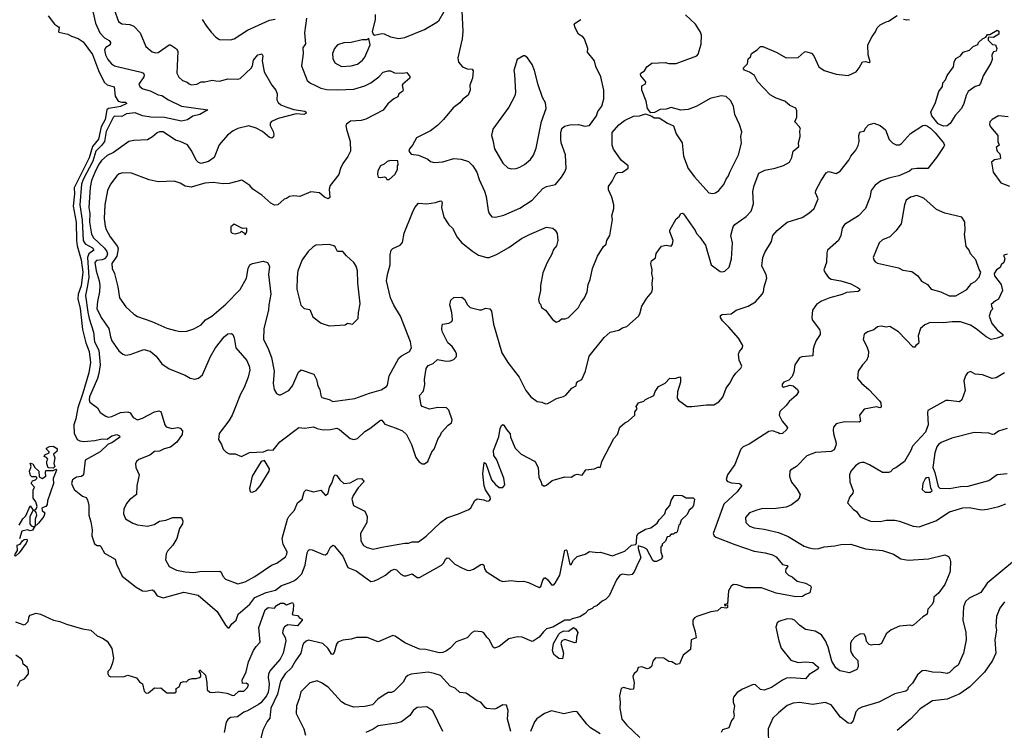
# Model space of a CAD drawing. Extents: x 1678759 to 1859541, y 384609 to 522867.
# Tile 397 of 466: x 1787910 to 1795973, y 458744 to 464562. Entities that reach past the tile are written whole.
import ezdxf

# ---------------------------------------------------------------- set-up
doc = ezdxf.new("R2010")
doc.units = 0

msp = doc.modelspace()

# ---------------------------------------------------------------- linework, layer by layer
at = {"layer": '0CON20XD'}
for points in [[(1788142.2, 464595), (1788194.5, 464524.5), (1788228.8, 464505), (1788234, 464495), (1788226.7, 464465), (1788230.8, 464460.8), (1788305, 464444.6), (1788335, 464426.2), (1788388.7, 464408.7), (1788430.4, 464380.4), (1788505, 464278.1), (1788554.7, 464145), (1788600.9, 464050.9), (1788625, 464028), (1788683.4, 464013.4), (1788692.7, 463935), (1788715, 463896.2), (1788745, 463887.1), (1788776, 463886), (1788788.2, 463875), (1788735, 463851.4), (1788705, 463847), (1788637.9, 463835), (1788623.5, 463825), (1788609.3, 463745), (1788575.9, 463684.1), (1788554.5, 463585), (1788505.7, 463525), (1788477.7, 463432.3), (1788355.2, 463185), (1788357.5, 463135), (1788348.7, 463035), (1788372.5, 462905), (1788374.6, 462755), (1788380.4, 462710.4), (1788413.8, 462595), (1788426.6, 462495), (1788412.3, 462382.3), (1788389.6, 462315), (1788386, 462276), (1788405, 462198), (1788424.5, 462025), (1788451.9, 461915), (1788477.7, 461845), (1788489.8, 461755), (1788475, 461671.4), (1788427.1, 461502.9), (1788386, 461385), (1788370.2, 461295), (1788353.7, 461245), (1788355, 461178), (1788380, 461125), (1788403.4, 461113.4), (1788435, 461109.8), (1788524.7, 461115.3), (1788585, 461131.2), (1788625, 461126.7), (1788665, 461155.4), (1788704.5, 461165.5), (1788726.7, 461155), (1788728.8, 461145), (1788718.8, 461135), (1788665, 461098.8), (1788635, 461087.1), (1788568.5, 461025), (1788444.7, 460955.3), (1788431.2, 460835), (1788415, 460821.2), (1788375, 460815.8), (1788343.3, 460795), (1788334, 460765), (1788356.2, 460715), (1788425, 460660.8), (1788455, 460650), (1788465, 460630), (1788475.6, 460585), (1788476.2, 460505), (1788491.9, 460451.9), (1788502.2, 460385), (1788500, 460335), (1788521.7, 460271.7), (1788545, 460257.5), (1788565, 460256.7), (1788575, 460250), (1788604.3, 460194.3), (1788692.5, 460145), (1788703.8, 460105), (1788750, 460005), (1788864.6, 459914.6), (1788915, 459885.8), (1788942, 459882), (1788995, 459893.8), (1789008.8, 459885), (1789034.7, 459844.7), (1789085, 459829.6), (1789255, 459874.6), (1789370, 459850), (1789527.6, 459717.6), (1789595, 459603.8), (1789615, 459583.8), (1789625, 459583.3), (1789646.2, 459615), (1789681.8, 459645), (1789699.4, 459695), (1789793.6, 459776.4), (1789835, 459831.3), (1789928.8, 459871.2), (1790005, 459892.5), (1790055, 459929.7), (1790125, 459952.7), (1790158.8, 459971.2), (1790188.3, 459991.7), (1790219.4, 460025), (1790248.5, 460095), (1790262.5, 460197.5), (1790275, 460218.8), (1790285, 460224), (1790305, 460222), (1790395, 460181.9), (1790415, 460181.4), (1790429.2, 460195), (1790455, 460243.3), (1790475, 460258.8), (1790485, 460253.8), (1790555, 460168.6), (1790597.1, 460077.1), (1790665, 460049.6), (1790785, 459963.1), (1790815, 459966.8), (1790845, 459981.8), (1790905, 460015.3), (1790945, 460049.7), (1790975, 460062.7), (1790995, 460058.8), (1791032, 460022), (1791055, 460009.2), (1791075, 460007.2), (1791125, 460024.4), (1791164.2, 459995), (1791185, 459994), (1791363.3, 460096.7), (1791382.5, 460115), (1791396.2, 460145), (1791410, 460155), (1791425, 460152.9), (1791474, 460105), (1791535, 460071.1), (1791575, 460054.2), (1791595, 460052.5), (1791625, 460062.9), (1791685, 460102), (1791700, 460105), (1791710, 460095), (1791716.2, 460065), (1791730, 460045), (1791845, 459969.4), (1791866.8, 459963.2), (1791935, 459971.4), (1791995, 459962.5), (1792035.6, 459964.4), (1792075.3, 459955.3), (1792165, 459913.3), (1792178.3, 459921.7), (1792195, 459972.5), (1792208.3, 459991.7), (1792215, 459992.5), (1792235, 459976.2), (1792265.6, 459935.6), (1792285, 459935.6), (1792295, 459948.1), (1792333.8, 460015), (1792375, 460218.8), (1792385, 460222.5), (1792390, 460215), (1792415, 460102.5), (1792425, 460102.5), (1792443.9, 460136.1), (1792475, 460167.5), (1792540, 460185), (1792575, 460207.5), (1792645, 460200), (1792665, 460203.3), (1792765, 460173.1), (1792805, 460187.5), (1792865, 460210.5), (1792920.7, 460259.3), (1792955.4, 460264.6), (1792962, 460278), (1792963.5, 460335), (1792975, 460355.3), (1793035, 460389.4), (1793077.7, 460402.3), (1793129.3, 460440.7), (1793145, 460467.5), (1793192.5, 460517.5), (1793200, 460545), (1793232.5, 460585), (1793243.8, 460625), (1793270, 460665), (1793285, 460670), (1793335, 460666.7), (1793368.3, 460648.3), (1793425, 460647.5), (1793436.7, 460635), (1793427.5, 460585), (1793416.7, 460565), (1793393.3, 460546.7), (1793375, 460510), (1793326.1, 460463.9), (1793315, 460430), (1793307, 460423), (1793295, 460370), (1793285, 460360), (1793275, 460360), (1793265, 460350), (1793245, 460350), (1793228.3, 460331.7), (1793211.7, 460328.3), (1793198.3, 460291.7), (1793171.7, 460268.3), (1793170, 460255), (1793160, 460245), (1793160, 460205), (1793172.5, 460165), (1793163.3, 460145), (1793125, 460125.8), (1793105, 460127.1), (1793094.6, 460135), (1793046.2, 460226.2), (1793021.9, 460241.9), (1792974.6, 460255.4), (1792973.7, 460233.7), (1792997.5, 460155), (1792974.4, 460114.4), (1792945, 460048.1), (1792925, 460020.6), (1792895, 460013.5), (1792845, 460020.9), (1792824.4, 460015), (1792798.1, 459975), (1792738, 459845), (1792705.8, 459814.2), (1792679.5, 459800.5), (1792635.8, 459764.2), (1792610, 459755), (1792598.3, 459741.7), (1792565, 459726.2), (1792539.1, 459700.9), (1792496.4, 459673.6), (1792435, 459657.1), (1792415, 459644.6), (1792375, 459645.4), (1792275, 459587.8), (1792225, 459573.8), (1792198.8, 459551.2), (1792165, 459506.7), (1792115, 459472.5), (1792105, 459470), (1792025, 459505.8), (1791985, 459510), (1791915, 459493.8), (1791835, 459428.8), (1791797, 459417), (1791785, 459427.5), (1791756.2, 459485), (1791733.8, 459505), (1791711.7, 459541.7), (1791695, 459550), (1791635, 459556.7), (1791615.8, 459544.2), (1791575, 459500), (1791485, 459468.6), (1791434.2, 459415), (1791405, 459393.1), (1791375, 459381.9), (1791345, 459379.4), (1791235, 459406.6), (1791185, 459409.2), (1791065, 459461.1), (1790985, 459514.4), (1790965, 459520.5), (1790845, 459467.1), (1790755, 459504.4), (1790667.2, 459502.8), (1790625, 459489.4), (1790555, 459483.1), (1790515, 459465.6), (1790505, 459450), (1790485, 459380), (1790475, 459366.7), (1790465, 459363.8), (1790432.7, 459415), (1790393.3, 459453.3), (1790275, 459481.8), (1790255, 459474.4), (1790234.4, 459455), (1790224.4, 459435), (1790212.2, 459375), (1790167.3, 459312.7), (1790136.4, 459255), (1790082.7, 459205), (1790045, 459147.1), (1790020.5, 459039.5), (1789965.8, 458924.2), (1789957.8, 458842.2), (1789935.4, 458814.6), (1789900.4, 458745), (1789878.9, 458655)], [(1788510, 464630), (1788529.6, 464535), (1788565, 464454.4), (1788605, 464413.6), (1788641.5, 464391.5), (1788653.3, 464375), (1788651.4, 464355), (1788616.2, 464333.8), (1788604.6, 464315), (1788613.2, 464275), (1788631.2, 464235), (1788661.1, 464201.1), (1788685, 464185.5), (1788709.2, 464179.2), (1788905, 464133.6), (1788922.5, 464125), (1788929.3, 464109.3), (1788927.5, 464095), (1788884.4, 464035), (1788892.9, 464015), (1788917.1, 463997.1), (1788978.6, 463978.6), (1789045, 463947.5), (1789075, 463941.5), (1789127.2, 463907.2), (1789235, 463854.7), (1789450, 463825), (1789385, 463786.7), (1789328.7, 463771.3), (1789285, 463742), (1789235, 463732.5), (1789095, 463760.5), (1788985, 463763.4), (1788915, 463776.1), (1788855, 463800.7), (1788785, 463790.3), (1788745, 463770), (1788687.3, 463772.7), (1788675, 463760), (1788617.1, 463647.1), (1788602.9, 463565), (1788579.1, 463530.9), (1788534.1, 463485), (1788509.1, 463405), (1788428.7, 463255), (1788415.7, 463215), (1788401.5, 463045), (1788422, 462922), (1788430.8, 462755), (1788446.6, 462726.6), (1788505, 462693.8), (1788517.1, 462675), (1788475.6, 462645), (1788466, 462615), (1788475.1, 462455), (1788465.6, 462385), (1788450, 462305), (1788467.7, 462167.7), (1788477.8, 462115), (1788513.1, 462003.1), (1788522.5, 461925), (1788558.3, 461855), (1788567.6, 461735), (1788558.1, 461665), (1788545.7, 461625), (1788480.3, 461475), (1788478.9, 461448.9), (1788485, 461430), (1788546, 461385), (1788568.8, 461345), (1788613.8, 461315), (1788635, 461308.5), (1788665, 461312.1), (1788735, 461346.2), (1788795, 461351.1), (1788815, 461341.9), (1788838, 461305), (1788875, 461284.6), (1788915, 461298.8), (1789015, 461352.2), (1789048.8, 461358.8), (1789063.6, 461353.6), (1789068.8, 461345), (1789099.2, 461245), (1789109.1, 461229.1), (1789155, 461215.6), (1789205, 461221.9), (1789225, 461217.1), (1789241.9, 461195), (1789241.4, 461165), (1789196.4, 461103.6), (1789145, 461063.1), (1789091.7, 461048.3), (1789055, 461028.6), (1789015, 461025.6), (1788975, 460995.8), (1788885, 460960), (1788866, 460945), (1788858.8, 460925), (1788860, 460895), (1788888, 460835), (1788869.2, 460745), (1788866, 460675), (1788808.8, 460631.2), (1788785, 460600), (1788762.5, 460555), (1788760, 460515), (1788776, 460475), (1788835, 460440), (1788875, 460426.9), (1788955, 460415.5), (1789012, 460428), (1789055, 460456.5), (1789105.5, 460464.5), (1789164.4, 460485.6), (1789235, 460487.5), (1789246.4, 460456.4), (1789243.8, 460435), (1789217.5, 460395), (1789197.1, 460315), (1789165, 460260.8), (1789120.5, 460209.5), (1789110.3, 460189.7), (1789105, 460140), (1789135, 460086.2), (1789195, 460054.4), (1789265, 460040), (1789335, 460035.5), (1789385, 460043.3), (1789547.5, 460047.5), (1789559.5, 460039.5), (1789573.5, 460005), (1789595, 459980), (1789695, 459942), (1789755, 459960), (1789835, 460004.4), (1789970.8, 460095), (1790015, 460111.1), (1790087.1, 460165), (1790098.1, 460185), (1790100.6, 460205), (1790066.5, 460265), (1790059.2, 460315), (1790103, 460473), (1790115, 460495.7), (1790160, 460545), (1790183.4, 460606.6), (1790222.6, 460637.4), (1790239.4, 460695), (1790255, 460714), (1790315, 460696.9), (1790375, 460708.8), (1790415, 460667.5), (1790436.2, 460685), (1790446.2, 460735), (1790465, 460766.7), (1790485, 460827.5), (1790494.1, 460835.9), (1790505, 460833.8), (1790531.4, 460795), (1790565, 460764.4), (1790615, 460769.5), (1790675, 460802.9), (1790707.5, 460805), (1790728.8, 460785), (1790726, 460775), (1790681.5, 460728.5), (1790640.9, 460665), (1790630.5, 460635), (1790642.2, 460585), (1790735, 460538.9), (1790754.5, 460495), (1790752.5, 460445), (1790700.8, 460355), (1790702.5, 460295), (1790725, 460258), (1790755, 460240), (1790805, 460227.5), (1790875, 460244.2), (1791065, 460276), (1791095, 460276.2), (1791125, 460286.2), (1791175, 460288), (1791237.4, 460332.6), (1791355, 460445.7), (1791406.4, 460483.6), (1791503.9, 460516.1), (1791587.3, 460552.7), (1791603.3, 460565), (1791636.2, 460625), (1791655, 460640), (1791711.2, 460631.2), (1791735, 460621.2), (1791755, 460623.8), (1791764.2, 460635.8), (1791761.1, 460655), (1791723.8, 460713.8), (1791714.5, 460745), (1791702.2, 460845), (1791714, 460936), (1791727.7, 460927.7), (1791774.3, 460795), (1791805, 460757.5), (1791835, 460732.9), (1791865, 460733.1), (1791881.9, 460755), (1791875, 460807.5), (1791836.2, 460906.2), (1791817.9, 460957.9), (1791793.8, 460995), (1791790, 461035), (1791833.9, 461146.1), (1791844.2, 461215.8), (1791855, 461240), (1791865, 461247.5), (1791875, 461242.5), (1791895.7, 461205.7), (1791925, 461172.5), (1791930, 461145), (1791966, 461055), (1792015.6, 461005.6), (1792125, 460948.8), (1792135, 460936.7), (1792154.4, 460895), (1792160.8, 460815), (1792178, 460785), (1792185.9, 460755.9), (1792205, 460743.8), (1792225, 460751.2), (1792271.2, 460788.8), (1792375, 460818), (1792425, 460817.5), (1792455, 460836), (1792475, 460840), (1792515, 460833.3), (1792545, 460877.5), (1792616.4, 460883.6), (1792645, 460897.5), (1792665, 460897.5), (1792676.2, 460945), (1792775, 461133.3), (1792804.2, 461165.8), (1792823.3, 461225), (1792865, 461262.5), (1792892.5, 461275), (1792947.5, 461325), (1792948.3, 461351.7), (1792966.7, 461375), (1792957.5, 461395), (1792977.5, 461425), (1793020.7, 461439.3), (1793035, 461452.5), (1793102.5, 461485), (1793113.2, 461516.8), (1793140, 461560), (1793195, 461586.2), (1793235, 461626), (1793275, 461623.8), (1793315, 461637.5), (1793320.7, 461630.7), (1793320.8, 461595), (1793297.5, 461515), (1793293.6, 461463.6), (1793305, 461447.5), (1793376.4, 461396.4), (1793413.9, 461393.9), (1793535, 461409.2), (1793595, 461410), (1793635, 461433.8), (1793668.1, 461471.9), (1793695, 461546.2), (1793725, 461586), (1793752.6, 461637.4), (1793775, 461669.2), (1793815, 461708.8), (1793822, 461725), (1793801.2, 461775), (1793796.1, 461823.9), (1793805, 461846.7), (1793830, 461875), (1793831.2, 461895), (1793796.2, 461955), (1793715.8, 462045), (1793665, 462096.2), (1793649.2, 462125), (1793649.3, 462140.7), (1793662.3, 462147.7), (1793735, 462154), (1793777, 462183), (1793874.2, 462215.8), (1793935, 462253.3), (1793990, 462315), (1794001.2, 462335), (1794005.8, 462375), (1794027.1, 462445), (1794022.5, 462475), (1793987.5, 462545), (1793995.6, 462615), (1794010.6, 462655), (1794066.2, 462745), (1794077.5, 462795), (1794113.8, 462835), (1794195, 462904), (1794318.3, 462941.7), (1794372.4, 462977.6), (1794415, 463017.5), (1794449.2, 463095), (1794427.5, 463145), (1794429.2, 463165), (1794472, 463245), (1794515, 463308.8), (1794532.1, 463317.9), (1794595, 463303.8), (1794628.5, 463321.5), (1794698.8, 463411.2), (1794715, 463444), (1794756.2, 463493.8), (1794777.2, 463532.8), (1794784, 463564), (1794780.6, 463615), (1794785.9, 463634.1), (1794795, 463643.3), (1794825, 463650), (1794836.7, 463675), (1794859.5, 463700.5), (1794905, 463716.2), (1794955, 463695.7), (1795000.7, 463660.7), (1795030.8, 463580.9), (1795061.1, 463551.1), (1795087.9, 463537.9), (1795115, 463538.9), (1795131.7, 463548.3), (1795205, 463629.5), (1795305, 463695.7), (1795325, 463697.3), (1795345, 463690.4), (1795368.1, 463675), (1795406.7, 463635), (1795475, 463553.3), (1795483.8, 463535), (1795478.8, 463525), (1795417.5, 463432.5), (1795346.7, 463345), (1795255, 463344.3), (1795215, 463338), (1795195, 463320.8), (1795110, 463285), (1795035, 463267.3), (1794965, 463242.5), (1794915, 463207.5), (1794881.5, 463165), (1794870.4, 463105), (1794835.5, 463015), (1794780, 462955), (1794663.9, 462886.1), (1794645.3, 462855), (1794634, 462796), (1794615.9, 462754.1), (1794524.3, 462675.7), (1794518, 462652), (1794516.4, 462575), (1794495.5, 462515), (1794505, 462488.6), (1794532.4, 462452.4), (1794555, 462437.3), (1794635, 462423.1), (1794715, 462399.4), (1794777, 462367), (1794788.8, 462355), (1794786, 462344), (1794775, 462338), (1794680.6, 462329.4), (1794645, 462311.4), (1794545, 462284.3), (1794475, 462256.5), (1794435, 462231.1), (1794402.5, 462185), (1794395.6, 462125), (1794399.4, 462105), (1794458.6, 462025), (1794465.7, 462005), (1794464.3, 461985), (1794431.4, 461935), (1794415.7, 461895), (1794407.5, 461865), (1794405, 461810), (1794315, 461801.9), (1794295, 461793.1), (1794258.1, 461735), (1794247.8, 461675), (1794235, 461641.2), (1794208.6, 461611.4), (1794167.5, 461595), (1794152.7, 461577.3), (1794152.9, 461562.9), (1794165, 461553.3), (1794215, 461570), (1794243.9, 461563.9), (1794278, 461535), (1794286, 461515), (1794267.5, 461485), (1794210, 461435), (1794186.1, 461403.9), (1794134, 461355), (1794130, 461325), (1794152.5, 461275), (1794197.5, 461222.5), (1794192.5, 461207.5), (1794155, 461174.2), (1794135, 461172.2), (1794121.2, 461178.8), (1794075, 461197.1), (1794045, 461191.5), (1793883.7, 461086.3), (1793835, 461064.3), (1793814.7, 461045.3), (1793765, 460920), (1793705.5, 460834.5), (1793696, 460796), (1793704.5, 460784.5), (1793735, 460768.9), (1793805, 460764.2), (1793818.8, 460755), (1793821.2, 460745), (1793784.4, 460695), (1793675.4, 460594.6), (1793589.2, 460355), (1793596, 460335), (1793611.2, 460325), (1793765, 460264.5), (1793925, 460210.5), (1794015, 460196.5)], [(1788684.5, 464645), (1788718.6, 464548.6), (1788745, 464528.6), (1788812.1, 464522.1), (1788845, 464510), (1788895, 464453.8), (1788943.3, 464343.3), (1788995, 464298.6), (1789025, 464290.5), (1789045, 464293.5), (1789135, 464355.7), (1789145.6, 464355.6), (1789194.4, 464324.4), (1789205.6, 464305), (1789195.8, 464125), (1789211.7, 464091.7), (1789243.6, 464063.6), (1789281.2, 464051.2), (1789296.4, 464036.4), (1789315, 464030), (1789360, 464035), (1789395, 464053.8), (1789425, 464053.8), (1789485, 464067.5), (1789515, 464060.8), (1789545, 464060), (1789615, 464079.2), (1789695, 464076), (1789715, 464081.2), (1789805, 464164.2), (1789815.6, 464185), (1789825, 464231.2), (1789858.8, 464275), (1789893.6, 464283.6), (1789900.8, 464265), (1789896, 464225), (1789912.5, 464135), (1789974.2, 464025), (1790008, 463985), (1790018.6, 463955), (1790014.2, 463905), (1790027.5, 463885), (1790048.8, 463865), (1790088.6, 463848.6), (1790155, 463827.5), (1790244.1, 463814.1), (1790255.8, 463805.8), (1790253.8, 463795), (1790237.5, 463785), (1790175, 463790.8), (1790025.6, 463754.4), (1789970.6, 463729.4), (1789961.2, 463715), (1789960, 463695), (1789986.6, 463646.6), (1789990.6, 463625), (1789987.7, 463602.3), (1789975, 463591.2), (1789955, 463598.1), (1789897.5, 463647.5), (1789847.5, 463675), (1789787.4, 463692.6), (1789695, 463672.5), (1789656.7, 463653.3), (1789612.8, 463617.2), (1789543.1, 463536.9), (1789502, 463435), (1789455, 463402.2), (1789395, 463385.8), (1789375, 463392.5), (1789355, 463411.2), (1789320, 463485), (1789285, 463538.6), (1789225, 463564.4), (1789184.6, 463574.6), (1789085, 463644.3), (1789055.7, 463644.3), (1789036.7, 463635), (1788998.2, 463601.8), (1788955, 463578.6), (1788845, 463574.2), (1788802.5, 463565), (1788677.5, 463475), (1788625, 463451.2), (1788580.5, 463409.5), (1788555, 463373.6), (1788525, 463310), (1788499.1, 463245), (1788488.2, 463188.2), (1788475.3, 463025), (1788483.5, 462975), (1788481.5, 462905), (1788496.9, 462805), (1788513.9, 462775), (1788605, 462692), (1788623.3, 462665), (1788628.9, 462645), (1788623.4, 462625), (1788605, 462605.2), (1788585, 462595.2), (1788539.4, 462590.6), (1788524.3, 462575), (1788535.2, 462505), (1788561.3, 462425), (1788564.7, 462385.3), (1788564.1, 462335), (1788546.7, 462255), (1788542.7, 462195), (1788582.1, 462115), (1788640.4, 462035), (1788652.1, 461965), (1788663.7, 461933.7), (1788721.3, 461851.3), (1788755, 461823.3), (1788775, 461816.7), (1788815, 461821.2), (1788875, 461842.9)], [(1788875, 461842.9), (1788925, 461860.8), (1788977.9, 461847.9), (1789026.6, 461806.6), (1789075, 461743.3), (1789134.3, 461704.3), (1789265, 461652), (1789305, 461626), (1789345, 461619.2), (1789372.7, 461627.3), (1789408, 461655), (1789471.1, 461805), (1789514.5, 461875), (1789584.4, 461965), (1789615, 461990.6), (1789645, 461992.5), (1789654.4, 461984.4), (1789666.1, 461956.1), (1789680.6, 461875), (1789770.5, 461770.5), (1789790, 461725), (1789793.1, 461695), (1789781.2, 461635), (1789749.1, 461550.9), (1789717.3, 461495), (1789665, 461366.2), (1789649.4, 461325), (1789621.1, 461278.9), (1789544.2, 461175), (1789537.5, 461125), (1789562.5, 461085), (1789576.7, 461045), (1789601.2, 461021.2), (1789625, 461008), (1789675, 461006.2), (1789725, 460986.7), (1789791.7, 461018.3), (1789905, 461022.5), (1789945, 461041.2), (1789985, 461036.7), (1790040, 461105), (1790195, 461224.2), (1790245, 461218), (1790315, 461229.2), (1790345, 461214.3), (1790395, 461204.4), (1790455, 461205.6), (1790506.4, 461216.4), (1790528, 461208), (1790615, 461133.8), (1790645, 461125.8), (1790675, 461134.2), (1790735, 461190.6), (1790776, 461215), (1790865, 461283.8), (1790875, 461283.3), (1790900.8, 461250.8), (1790991.7, 461218.3), (1791045, 461196.2), (1791078, 461165), (1791119.4, 461085), (1791155, 460977.5), (1791180.7, 460940.7), (1791205, 460926.7), (1791225, 460926.7), (1791253.3, 460945), (1791286.1, 461023.9), (1791303.9, 461046.1), (1791335.9, 461134.1), (1791353.3, 461155), (1791365, 461182.5), (1791418.3, 461241.7), (1791445, 461260), (1791451.4, 461285), (1791425, 461364), (1791405, 461383.5), (1791335, 461387.3), (1791265, 461373.1), (1791205.7, 461395.7), (1791197.5, 461405), (1791183.8, 461485), (1791212.5, 461517.5), (1791220, 461535), (1791228, 461575), (1791224.2, 461615), (1791238.1, 461705), (1791255, 461732), (1791295, 461748), (1791331.2, 461778.8), (1791405, 461765.8), (1791435, 461768), (1791465, 461778.8), (1791485.8, 461805), (1791487.5, 461825), (1791479.2, 461845), (1791450, 461885), (1791416, 461915), (1791371.2, 462005), (1791366.7, 462025), (1791370, 462065), (1791375, 462070), (1791425, 462076.7), (1791447.7, 462092.3), (1791453.8, 462105), (1791449.2, 462165), (1791433, 462227), (1791440, 462265), (1791465, 462287.5), (1791529.3, 462289.3), (1791555, 462272.5), (1791575, 462230), (1791600, 462205), (1791676.4, 462186.4), (1791695, 462186.7), (1791725, 462200), (1791760, 462195), (1791772.5, 462175), (1791788.8, 462068.8), (1791857.5, 461835), (1791907.5, 461755), (1792000.8, 461635), (1792054.2, 461525), (1792095, 461473.8), (1792146.4, 461436.4), (1792185, 461430), (1792215, 461416.2), (1792235, 461418.8), (1792305, 461461.2), (1792363.9, 461476.1), (1792382.3, 461487.7), (1792431.2, 461545), (1792466.2, 461563.8), (1792470, 461585), (1792480.5, 461599.5), (1792514.3, 461615.7), (1792542.9, 461685), (1792574, 461806), (1792695, 461960), (1792745, 462004), (1792815, 462020), (1792845, 462038), (1792880.5, 462049.5), (1792978, 462135), (1792988.8, 462155), (1793004.3, 462215.7), (1793045, 462282.5), (1793085, 462332.5), (1793091.2, 462355), (1793088.8, 462405), (1793094, 462445), (1793086.7, 462485), (1793088.8, 462515), (1793078, 462565), (1793082.9, 462587.1), (1793115, 462612.5), (1793122, 462648), (1793165, 462706.7), (1793205, 462716.7), (1793245, 462707.5), (1793255.8, 462724.2), (1793260, 462755), (1793234.4, 462824.4), (1793235, 462840), (1793285, 462932.5), (1793309.3, 462950.7), (1793322.5, 462975), (1793335, 462978.8), (1793345, 462973.3), (1793442.5, 462835), (1793451.3, 462811.3), (1793480.3, 462780.3), (1793525.6, 462715), (1793572.5, 462555), (1793645, 462501.2), (1793665, 462496.7), (1793685, 462503.3), (1793720, 462535), (1793738.6, 462605), (1793745.8, 462735), (1793734.4, 462795), (1793751.9, 462865), (1793765, 462885.7), (1793859.4, 462950.6), (1793900.8, 462995), (1793919.2, 463055), (1793914.4, 463155), (1793924.2, 463205), (1793963.4, 463306.6), (1794010.3, 463329.7), (1794095, 463346.2), (1794165, 463368), (1794212.5, 463395), (1794233.3, 463435), (1794243.3, 463485), (1794290, 463525), (1794287.5, 463555), (1794300, 463605), (1794297.5, 463655), (1794302.5, 463665), (1794296.1, 463686.1), (1794257.5, 463725), (1794273.3, 463765), (1794273.3, 463815), (1794265, 463837.5), (1794215, 463860), (1794175, 463896.2), (1794105, 463920.8), (1794055, 463946), (1793951.4, 464055), (1793927.1, 464105), (1793885, 464133.1), (1793845, 464148.8), (1793834, 464165), (1793870, 464200), (1793875, 464242.5), (1793895, 464257.5), (1793903.6, 464286.4), (1793947.5, 464315), (1793976.2, 464343.8), (1793995, 464342), (1794105, 464296), (1794185, 464248.8), (1794285, 464253.8), (1794332.7, 464297.3), (1794345, 464300.8), (1794395, 464289.2), (1794412.5, 464265), (1794455, 464177.5), (1794498, 464145), (1794595, 464115.6), (1794695, 464105.7), (1794760, 464135), (1794785, 464166.7), (1794812.2, 464217.8), (1794835, 464220), (1794865, 464212.5), (1794873.6, 464216.4), (1794858, 464275), (1794853.8, 464355), (1794891.2, 464425), (1794918.3, 464461.7), (1794931.2, 464495), (1794955, 464518.8), (1795004.1, 464545.9), (1795025, 464550), (1795095, 464596.7)], [(1790821.4, 464605), (1790820.3, 464559.7), (1790796.2, 464465), (1790803.6, 464443.6), (1790815, 464436.7), (1790875, 464448.6), (1790895, 464446.9), (1790945, 464421.9), (1791015, 464408.9), (1791065, 464416.7), (1791225, 464481.5), (1791325, 464541.9), (1791345, 464558.6), (1791385, 464629.2)], [(1791530, 464635), (1791538.1, 464465), (1791534.4, 464405), (1791498.9, 464251.1), (1791504.4, 464214.4), (1791535, 464176.7), (1791575, 464159.2), (1791615, 464156), (1791624.2, 464144.2), (1791617.3, 464082.7), (1791596, 464025), (1791598.8, 463985), (1791581.2, 463945), (1791539.3, 463910.7), (1791515, 463882), (1791459.1, 463840.9), (1791381.2, 463745), (1791331.2, 463695), (1791275, 463652), (1791160, 463595), (1791126.1, 463533.9), (1791102.5, 463505), (1791097.5, 463485), (1791115, 463460), (1791175, 463453.3), (1791250.7, 463420.7), (1791275, 463402), (1791305, 463393.8), (1791375, 463398), (1791465, 463425.6), (1791525, 463419.5), (1791585, 463400.5), (1791621.1, 463365), (1791653.1, 463315), (1791673.1, 463255), (1791717.2, 463157.2), (1791730, 463115), (1791745, 463000), (1791754, 462975), (1791775, 462946.7), (1791805.8, 462944.2), (1791875, 462960.8), (1792005, 463018.6), (1792106.2, 463083.8), (1792195, 463180), (1792225, 463195.7), (1792298.5, 463211.5), (1792347.3, 463272.7), (1792374.2, 463315.8), (1792384, 463345), (1792380.5, 463455), (1792344.6, 463555), (1792340, 463585), (1792340, 463635), (1792348.8, 463671.2), (1792370.2, 463689.8), (1792415, 463701.9), (1792485, 463704.4), (1792538.3, 463691.7), (1792575, 463695.8), (1792632.5, 463775), (1792645, 463811.2), (1792676.9, 463855), (1792694.5, 463915.5)], [(1792730.8, 463169.2), (1792732.3, 463197.7), (1792761.2, 463238.8), (1792790.5, 463299.5), (1792805, 463310), (1792845, 463313.8), (1792893.3, 463346.7), (1792893.3, 463365), (1792835, 463411.2), (1792771.4, 463501.4), (1792760.9, 463535), (1792762.1, 463637.9), (1792815, 463701.4), (1792862.6, 463737.4), (1792935, 463772), (1792985, 463776.2), (1793035, 463792.5), (1793085, 463772.5), (1793105, 463757.5), (1793145, 463757.5), (1793214.1, 463714.1), (1793265, 463692.5), (1793285, 463627.5), (1793334.2, 463555), (1793344.4, 463444.4), (1793383.3, 463345), (1793435, 463274.2), (1793554.3, 463144.3), (1793585, 463138.8), (1793607.5, 463145), (1793635, 463163.3), (1793675, 463213.8), (1793695, 463256.7), (1793715, 463283.3), (1793724.3, 463315), (1793795, 463456.7), (1793820.5, 463550.5), (1793815.8, 463605), (1793824.2, 463645), (1793804.3, 463705), (1793764.7, 463784.7), (1793755.4, 463855.4), (1793731.7, 463901.7), (1793695, 463933.8), (1793655, 463940), (1793565, 463917.1), (1793455, 463852.9), (1793385, 463828.1), (1793325, 463822), (1793245, 463843.3), (1793205, 463830), (1793155, 463826.7), (1793107, 463803), (1793078.3, 463798.3), (1793050, 463835), (1793040, 463895), (1793003.3, 463985), (1793005, 464020), (1793033.3, 464036.7), (1793036.1, 464053.9), (1792995, 464103.3), (1792993.8, 464115), (1792996.7, 464125), (1793025.8, 464144.2), (1793046.2, 464175), (1793085, 464205.8), (1793195, 464212.5), (1793224.3, 464204.3), (1793285, 464204.4), (1793453.6, 464266.4), (1793465, 464280), (1793489.3, 464360.7), (1793493.8, 464435), (1793485, 464460), (1793443.8, 464525), (1793361.3, 464601.3)], [(1790258.8, 464575), (1790242, 464455), (1790250, 464365), (1790228.3, 464331.7), (1790230.5, 464285), (1790216.7, 464185), (1790264.3, 464065), (1790292.5, 464042.5), (1790328, 464025), (1790375, 464001.5), (1790425, 463990), (1790515, 463987.3), (1790645, 463993.8), (1790735, 464020.4), (1790785.9, 464044.1), (1790850.8, 464095), (1790885, 464132), (1790926.1, 464143.9), (1790945, 464144), (1790978.3, 464128.3), (1791045, 464123.8), (1791080, 464130), (1791105.9, 464095.9), (1791105, 464082.5), (1791046.2, 464035), (1791041.2, 464025), (1791048.8, 463985), (1791043.3, 463975), (1791014.1, 463955.9), (1791005, 463930), (1790974.5, 463915.5), (1790925.6, 463874.4), (1790885, 463822.5), (1790745, 463746.4), (1790705, 463737.1), (1790618.3, 463731.7), (1790585, 463707.5), (1790581.2, 463695), (1790586, 463665), (1790617.1, 463565), (1790617.8, 463485), (1790597.2, 463442.8), (1790555.8, 463385), (1790535.8, 463345), (1790522.5, 463295), (1790452, 463205), (1790444.3, 463175), (1790448.8, 463105), (1790435.9, 463094.1), (1790405, 463110), (1790365, 463143.8), (1790295, 463153.8), (1790205, 463113.8), (1790155, 463120), (1790120, 463115), (1790095, 463097.5), (1790075, 463092.5), (1790025, 463047.5), (1789995, 463044.2), (1789965, 463060), (1789893.8, 463125), (1789818.8, 463175), (1789793.3, 463205), (1789728.3, 463248.3), (1789625, 463219.6), (1789575, 463217.7), (1789495, 463228.8), (1789425, 463223.6), (1789315, 463191.9), (1789265, 463198.6), (1789225, 463224.4), (1789175, 463239.2), (1789045, 463233.6), (1788970.5, 463250.5), (1788825, 463304.5), (1788755, 463309.4), (1788725, 463301.1), (1788705.7, 463285), (1788654.7, 463215.3), (1788630, 463165), (1788607.4, 463047.4), (1788602.7, 462935), (1788610.7, 462870.7), (1788617.5, 462845), (1788649.3, 462785), (1788709.7, 462705), (1788716.7, 462685), (1788705, 462626.5), (1788665.3, 462565), (1788667.1, 462525), (1788685.3, 462485.3), (1788714.4, 462375.6), (1788726.9, 462285), (1788779.8, 462209.8), (1788845, 462152), (1788875, 462130.8), (1788991.7, 462091.7), (1789115, 462036.9), (1789185, 462016.7), (1789225, 462010), (1789278.3, 462011.7), (1789335, 462030), (1789396.8, 462063.2), (1789432, 462105), (1789484.5, 462135.5), (1789597, 462233), (1789715, 462354.4), (1789766.5, 462445), (1789780, 462525), (1789795.5, 462554.5), (1789815, 462566.5), (1789904.4, 462584.4), (1789938.8, 462575), (1789954.3, 462545), (1789948.2, 462475), (1789965.5, 462315.5), (1789951.2, 462228.8), (1789946.7, 462183.3), (1789908.2, 462035), (1789906.9, 461945), (1789941.9, 461875), (1789971.5, 461795), (1789993, 461683), (1789984.3, 461584.3), (1789993.3, 461535), (1790011.7, 461501.7), (1790035, 461490), (1790045, 461491.2), (1790112.5, 461525), (1790145, 461563.3), (1790192.5, 461675), (1790215, 461694), (1790319.2, 461659.2), (1790341.5, 461615), (1790351.9, 461565), (1790367.5, 461535), (1790376.2, 461485), (1790385, 461467.5), (1790445, 461451.2), (1790475, 461436.2), (1790655, 461459.2), (1790775, 461504.4), (1790869.7, 461530.3), (1790912.5, 461557.5), (1790920.6, 461569.4), (1790935.4, 461645), (1791015, 461791.1), (1791035, 461810.9), (1791102.5, 461845), (1791118.1, 461875), (1791111.1, 461925), (1791029.4, 462135), (1790974.4, 462225), (1790945.7, 462285), (1790914.4, 462425), (1790920.6, 462475), (1790943.1, 462555), (1790942.6, 462637.4), (1790950.8, 462675), (1790965, 462690), (1791025, 462716), (1791043.4, 462736.6), (1791059.5, 462815), (1791127.7, 462982.3), (1791144.5, 463025.5), (1791175, 463060), (1791245, 463055.8), (1791315.9, 463064.1), (1791355, 463080), (1791365, 463077.5), (1791370, 463065), (1791364, 463025), (1791383.8, 462945), (1791425, 462882.5), (1791454.1, 462854.1), (1791490.9, 462780.9), (1791526.8, 462736.8), (1791617.4, 462667.4), (1791666.7, 462635), (1791735, 462614.2), (1791755, 462616), (1791815, 462640.8), (1791915, 462695.8), (1792019.8, 462770.2), (1792085, 462804.4), (1792225, 462864.2), (1792275.6, 462855.6), (1792295, 462840), (1792310.9, 462810.9), (1792316.9, 462755), (1792305, 462710), (1792280.3, 462679.7), (1792267.9, 462642.1), (1792228.8, 462575), (1792195, 462490), (1792175.8, 462385), (1792175.8, 462344.2), (1792159.3, 462270.7), (1792163.3, 462245), (1792173.6, 462233.6), (1792183.3, 462205), (1792215, 462182.5), (1792275, 462103.8), (1792305, 462086.2), (1792325, 462093.8), (1792346.1, 462113.9), (1792376.1, 462113.9), (1792405, 462123.3), (1792486.2, 462205), (1792503.8, 462245), (1792534, 462285), (1792556, 462335), (1792565.8, 462395), (1792582, 462435), (1792601.2, 462525), (1792642.7, 462627.3), (1792691.2, 462705), (1792711.2, 462725), (1792716.7, 462755), (1792742, 462795), (1792763.8, 462925), (1792760, 462955), (1792774, 463015), (1792774, 463045), (1792758.3, 463108.3), (1792730.8, 463169.2)], [(1789404.4, 464565), (1789438.6, 464508.6), (1789478.9, 464458.9), (1789515, 464418), (1789545, 464400.8), (1789635, 464398.1), (1789665, 464404.4), (1789775, 464477.5), (1789955, 464559.1), (1790002.4, 464567.6)], [(1792694.5, 463915.5), (1792691.9, 463985), (1792668, 464095), (1792628.3, 464178.3), (1792615.7, 464225.7), (1792558.8, 464295), (1792563.3, 464325), (1792534.2, 464404.2), (1792520.8, 464420.8), (1792486, 464445), (1792458, 464495), (1792451.2, 464525), (1792457.5, 464535), (1792505, 464563.3)], [(1795146.4, 464566.4), (1795175, 464560), (1795196.2, 464565)], [(1795475, 463690.9), (1795430.1, 463710.1), (1795379.6, 463775), (1795371.5, 463805), (1795408.1, 463885), (1795435.7, 463975), (1795465.5, 464014.5), (1795468.1, 464045), (1795490.2, 464069.8), (1795505, 464106), (1795556.2, 464175), (1795561.4, 464215), (1795575, 464243.3), (1795614.3, 464265.7), (1795635, 464295.8), (1795687.5, 464312.5), (1795717, 464343), (1795755, 464360), (1795762.5, 464375), (1795793.3, 464405), (1795821.7, 464418.3), (1795835, 464440), (1795855, 464440), (1795915, 464477.5), (1795927, 464467), (1795926.7, 464443.3), (1795885, 464416.7), (1795845, 464420), (1795840, 464415), (1795840, 464395), (1795875, 464360), (1795900, 464355), (1795912.5, 464325), (1795906.4, 464303.6), (1795885, 464300), (1795870, 464275), (1795872.5, 464235), (1795861.2, 464205), (1795798.7, 464101.3), (1795778.9, 464041.1), (1795765, 464024.2), (1795735, 464014.3), (1795676.9, 463975), (1795659.8, 463940.2), (1795642.5, 463875), (1795621.8, 463835), (1795570.9, 463779.1), (1795528.8, 463711.2), (1795505, 463693.1), (1795475, 463690.9)], [(1790545, 464180), (1790625, 464184.5), (1790675, 464197.8), (1790717.9, 464232.1), (1790735.7, 464255), (1790778.8, 464355), (1790768.3, 464408.3), (1790753, 464397), (1790715, 464396), (1790624.2, 464374.2), (1790565, 464373.3), (1790513.4, 464356.6), (1790487.1, 464325), (1790472.2, 464285), (1790474.4, 464245), (1790490.3, 464210.3), (1790545, 464180)], [(1791935, 463341.2), (1791975, 463344), (1792005, 463354), (1792043, 463377), (1792093.2, 463416.8), (1792117.4, 463452.6), (1792138.7, 463511.3), (1792182.4, 463727.6), (1792221.9, 463835), (1792215, 463882.5), (1792190, 463925), (1792155, 464030), (1792125.8, 464145.8), (1792105.7, 464195.7), (1792069.1, 464249.1), (1792045, 464267.5), (1792035, 464267.5), (1791983.3, 464235), (1791955.8, 464145), (1791962.5, 464115), (1791968.8, 463965), (1791965, 463940), (1791916.2, 463845), (1791783.8, 463665), (1791774, 463615), (1791783.8, 463575), (1791798, 463505), (1791867, 463387), (1791908.3, 463348.3), (1791935, 463341.2)], [(1796005, 463765.8), (1795925, 463775.6), (1795873.8, 463745), (1795854, 463725), (1795851.2, 463705), (1795858.8, 463685), (1795918.8, 463615), (1795920.8, 463565), (1795930, 463535), (1795906.7, 463515), (1795907.5, 463505), (1795915, 463486.2), (1795936, 463465), (1795942.5, 463427.5), (1795938, 463422), (1795893.3, 463415), (1795868.8, 463395), (1795882, 463315), (1795945, 463227.5), (1796015, 463198)], [(1790915, 463252.5), (1790935, 463253.3), (1790982.5, 463295), (1791002.5, 463335), (1791002.5, 463365), (1791010, 463375), (1791005, 463407.5), (1790945, 463408), (1790918.8, 463401.2), (1790895, 463380), (1790865, 463366.7), (1790841.2, 463325), (1790838.8, 463295), (1790845, 463273.3), (1790865, 463270), (1790896.1, 463276.1), (1790908.8, 463268.8), (1790915, 463252.5)], [(1795521.7, 462301.7), (1795575, 462302.5), (1795665, 462354), (1795705, 462403.3), (1795735, 462418.8), (1795765.7, 462454.3), (1795780, 462495), (1795766.4, 462516.4), (1795738.8, 462595), (1795696.2, 462645), (1795684.1, 462674.1), (1795661.4, 462705), (1795647.8, 462805), (1795652.2, 462835), (1795648.3, 462908.3), (1795625.5, 462945.5), (1795485, 462977.1), (1795417.2, 463007.2), (1795315, 463101.9), (1795255, 463122.9), (1795205, 463108.6), (1795169.2, 463085), (1795154.5, 463045.5), (1795128.3, 462891.7), (1795085, 462834), (1795036, 462785), (1794975, 462758.8), (1794948.8, 462735), (1794900, 462615), (1794903.8, 462595), (1794915, 462580), (1794935, 462570), (1795105, 462529.4), (1795141.7, 462511.7), (1795215, 462499.2), (1795265.7, 462465.7), (1795295, 462420), (1795345, 462393.3), (1795375, 462356.2), (1795452.5, 462335), (1795521.7, 462301.7)], [(1789755, 462800), (1789770, 462825), (1789770, 462855), (1789733, 462853), (1789665, 462886.7), (1789640, 462865), (1789640, 462825), (1789650, 462815), (1789675, 462807.5), (1789715, 462820), (1789725, 462830), (1789750, 462815), (1789755, 462800)], [(1790445, 462056.7), (1790575, 462062.5), (1790595, 462077.5), (1790635, 462070), (1790682.5, 462115), (1790683.8, 462165), (1790697.5, 462235), (1790678.8, 462408.8), (1790675.8, 462505), (1790665.8, 462545), (1790645.4, 462575.4), (1790585, 462627.5), (1790555, 462664.2), (1790511.2, 462665), (1790492.5, 462702.5), (1790481.2, 462711.2), (1790445, 462722), (1790335, 462716.2), (1790309.5, 462700.5), (1790273.3, 462665), (1790224.2, 462595.8), (1790188, 462505), (1790180.8, 462455), (1790180, 462355), (1790211.2, 462225), (1790238.3, 462198.3), (1790285, 462190), (1790310.5, 462130.5), (1790378.3, 462078.3), (1790445, 462056.7)], [(1795995, 462643.3), (1795970, 462635), (1795967.5, 462625), (1795977.5, 462605), (1795970, 462575), (1795946.7, 462555), (1795937.7, 462532.3), (1795907.5, 462515), (1795890, 462485), (1795892.5, 462465), (1795946.2, 462395), (1795956.7, 462345), (1795926.1, 462273.9), (1795899.3, 462260.7), (1795865, 462230), (1795870, 462205), (1795880, 462195), (1795861.7, 462178.3), (1795848.8, 462135), (1795870, 462075), (1795913.5, 462023.5), (1795960, 461985), (1795960, 461975), (1795915, 461953.8), (1795865, 461944.2), (1795825, 461964.3), (1795742.2, 462032.2), (1795695, 462060), (1795615, 462088.5), (1795545, 462089.5), (1795475, 462079.5), (1795365, 462081.5), (1795321.2, 462065), (1795287.5, 462035), (1795266.2, 461975), (1795272.5, 461922.5), (1795268.8, 461911.2), (1795247.5, 461895), (1795239.3, 461880.7), (1795225, 461880), (1795107, 462007), (1795035, 462050), (1795005, 462045.7), (1794965, 462052), (1794935, 462046.2), (1794905, 462023.3), (1794855, 462006.7), (1794825, 461987.5), (1794817.5, 461945), (1794847.3, 461887.3), (1794860.8, 461845), (1794858.6, 461805), (1794845, 461771.2), (1794812.6, 461737.4), (1794776, 461685), (1794770, 461625), (1794802, 461585), (1794864.4, 461534.4), (1794951.7, 461441.7), (1794962, 461425), (1794965, 461390), (1794955, 461383.8), (1794925, 461391.2), (1794826.4, 461373.6), (1794787.5, 461325), (1794793.9, 461276.1), (1794784.1, 461265.9), (1794665, 461270), (1794597, 461253), (1794574.4, 461225.6), (1794570, 461205), (1794572.9, 461175), (1794595.5, 461095.5), (1794593.5, 461075), (1794579.6, 461040.4), (1794555, 461025.6), (1794427.3, 461017.3), (1794355, 460990), (1794270, 460905), (1794222, 460875), (1794216.2, 460865), (1794214.2, 460825), (1794218.8, 460805), (1794230.8, 460775), (1794275, 460720), (1794300, 460675), (1794293.1, 460645), (1794275, 460621.9), (1794230.2, 460589.8), (1794185, 460571.4), (1794101.2, 460558.8), (1793985, 460555.8), (1793945, 460546.9), (1793886.7, 460525), (1793853, 460487), (1793855.8, 460445), (1793885, 460414.3), (1793925, 460401.1), (1794005, 460390), (1794122.2, 460362.2), (1794201.4, 460331.4), (1794335, 460252.5), (1794375, 460236.7), (1794415, 460229.5), (1794455, 460231.2), (1794497.5, 460245), (1794585, 460253.5), (1794635, 460265.5), (1794715, 460267.8), (1794835, 460230.5), (1794975, 460216.9), (1795065, 460185.8), (1795125, 460147.5), (1795186.6, 460136.6), (1795353.2, 460146.8), (1795485, 460180), (1795515, 460166.7), (1795527.5, 460147.5), (1795531.2, 460125), (1795529.2, 460055), (1795526, 460035), (1795485, 459936.7), (1795435, 459867.5), (1795396, 459835), (1795392.9, 459797.1), (1795381.2, 459775), (1795346, 459735), (1795340, 459695), (1795305, 459673.3), (1795233, 459607), (1795215, 459600), (1795203.8, 459603.8), (1795115, 459596.2), (1795045, 459566.7), (1795006.4, 459533.6), (1794966.7, 459455), (1794945, 459443.3), (1794906.1, 459446.1), (1794885, 459440), (1794866.4, 459446.4), (1794845, 459470), (1794840, 459505), (1794825, 459530), (1794795, 459533.3), (1794751.7, 459508.3), (1794720, 459475), (1794713.3, 459455), (1794713.8, 459405), (1794716.7, 459385), (1794733.9, 459353.9), (1794772.5, 459315), (1794776, 459264), (1794765, 459241.2), (1794705, 459214.2), (1794625, 459230), (1794594.2, 459254.2), (1794559.1, 459309.1), (1794529.5, 459425), (1794507.3, 459477.3), (1794475, 459524.4), (1794425, 459554.4), (1794345, 459568.5), (1794294.7, 459604.7), (1794255, 459645.6), (1794234.4, 459654.4), (1794195, 459656.9), (1794127.5, 459635), (1794113.8, 459625), (1794102.3, 459587.7), (1794125, 459477.5), (1794145.8, 459415), (1794225, 459319.2), (1794285, 459299.2), (1794345, 459304.2), (1794405, 459298.8), (1794443.3, 459265), (1794450, 459255), (1794446.7, 459245), (1794375, 459201.2), (1794345, 459166.2), (1794225, 459174.6), (1794189.8, 459170.2), (1794155, 459155.6), (1794065, 459093.6), (1794005, 459072.2), (1793976.6, 459076.6), (1793935, 459116.7), (1793915, 459117.5), (1793828.8, 459081.2), (1793786.1, 459053.9), (1793754.3, 459015.7), (1793752, 459005), (1793752, 458975), (1793764.2, 458945), (1793754, 458895), (1793760, 458865), (1793755.9, 458844.1), (1793740, 458825), (1793716.4, 458763.6), (1793665, 458747.5), (1793653.6, 458726.4)], [(1795975, 461670), (1795905, 461629.5), (1795873.3, 461625), (1795795, 461655.5), (1795735, 461658.8), (1795695, 461682), (1795670.5, 461669.5), (1795653.8, 461645), (1795640, 461605), (1795650.8, 461525), (1795625, 461448.8), (1795605, 461433.1), (1795515, 461445.5), (1795495, 461443.3), (1795347.5, 461362.5), (1795342.9, 461345), (1795348.1, 461245), (1795327.1, 461185), (1795220.2, 461069.8), (1795206.1, 461033.9), (1795155, 460946), (1795085, 460893.8), (1795063.3, 460885), (1795040.5, 460859.5), (1795025, 460853.8), (1794975, 460854.2), (1794868, 460918), (1794825, 460937.1), (1794805, 460937.1), (1794785, 460931.4), (1794755, 460910), (1794715.6, 460864.4), (1794705.6, 460835), (1794707, 460777), (1794735.7, 460704.3), (1794732, 460685), (1794708.8, 460655), (1794687.5, 460605), (1794733.8, 460555), (1794762.9, 460535), (1794791.7, 460491.7), (1794876.8, 460456.8), (1794955, 460454.4), (1795005, 460465.6), (1795075, 460464.3), (1795115, 460456.9), (1795225.5, 460415.5), (1795275, 460410), (1795411.1, 460458.9), (1795525, 460532.5), (1795633.9, 460566.1), (1795685, 460567.8), (1795785, 460549.4), (1795835, 460553.3), (1795927.5, 460575), (1795985, 460598)], [(1795995, 461213.8), (1795925, 461193.3), (1795892.3, 461167.7), (1795875, 461165.8), (1795845, 461177.8), (1795725, 461181.5), (1795543.4, 461136.6), (1795455, 461100.2), (1795433, 461085), (1795420.5, 461065), (1795404.8, 461015.2), (1795388.9, 460915), (1795388.5, 460895), (1795405, 460854.2), (1795430.7, 460740.7), (1795445.8, 460725.8), (1795525.2, 460724.8), (1795615, 460739.4), (1795677.3, 460742.7), (1795845, 460788.7), (1795915, 460838.1), (1795995, 460845.8)], [(1788185, 460890), (1788141.7, 460891.7), (1788132.5, 460925), (1788132.5, 460947.5), (1788140, 460965), (1788128.3, 460978.3), (1788110, 460985), (1788115, 461000), (1788150, 461015), (1788150, 461025), (1788130, 461045), (1788130, 461055), (1788153.6, 461066.4), (1788185, 461070), (1788212.5, 461055), (1788216.7, 461045), (1788213.6, 461026.4), (1788187.5, 461005), (1788196.2, 460975), (1788189.3, 460929.3), (1788197.5, 460905), (1788185, 460890)], [(1787905.9, 460424.1), (1787935.8, 460475), (1787958.9, 460501.1), (1787995, 460582.5), (1788020, 460545), (1787993.3, 460495), (1787992.5, 460435), (1788005, 460417.5), (1788025, 460410), (1788040, 460420), (1788038.8, 460475), (1788050, 460505), (1788045.9, 460525.9), (1788030, 460545), (1788045, 460557.5), (1788053.3, 460575), (1788043.3, 460615), (1788021.2, 460645), (1788019.5, 460680.5), (1788020.7, 460709.3), (1788030, 460735), (1788002.5, 460765), (1788013.6, 460786.4), (1788040, 460795), (1788050, 460805), (1788050, 460815), (1788045, 460820), (1788008.3, 460818.3), (1787999.3, 460829.3), (1787988.8, 460865), (1788003.3, 460905), (1787995, 460930), (1788016.4, 460926.4), (1788032.5, 460895), (1788066.7, 460865), (1788068.3, 460818.3), (1788095, 460806.7), (1788122.5, 460825), (1788120, 460855), (1788125, 460870), (1788185, 460870), (1788205, 460882.5), (1788212.5, 460875), (1788183.8, 460805), (1788187.8, 460765), (1788137.3, 460622.7), (1788135, 460593.3), (1788125, 460577.5), (1788093.9, 460566.1), (1788090.7, 460559.3), (1788095, 460542.5), (1788116.2, 460525), (1788108.1, 460495), (1788065, 460440), (1788030, 460410), (1788015, 460383.3), (1787995, 460377.5), (1787975, 460386.2), (1787927, 460373), (1787908.3, 460311.7)], [(1789815, 460693.3), (1789845, 460706.7), (1789880, 460745), (1789953.8, 460865), (1789955.9, 460885.9), (1789915, 460953.3), (1789886, 460944), (1789814.3, 460825), (1789792, 460725), (1789797, 460697), (1789815, 460693.3)], [(1795324.2, 460694.2), (1795365, 460694.4), (1795381.2, 460705), (1795370, 460730), (1795361.4, 460795), (1795355, 460812.5), (1795335, 460811.2), (1795325, 460803.8), (1795304.2, 460765), (1795300, 460715), (1795324.2, 460694.2)], [(1787875, 460170), (1787870, 460175), (1787872.5, 460185), (1787892, 460215), (1787890, 460260), (1787915, 460267.5), (1787932.5, 460295), (1787947.5, 460305), (1787968.8, 460308.8), (1787972, 460295), (1787964, 460275), (1787905, 460196.7), (1787875, 460170)], [(1794015, 460196.5), (1794075, 460180), (1794103.8, 460165), (1794155, 460100), (1794195, 460092.5), (1794200, 460085), (1794182.5, 460065), (1794180, 460045), (1794182.5, 460035), (1794204.2, 460014.2), (1794235, 460001.2), (1794277.5, 459965), (1794345, 459948), (1794385, 459926.7), (1794390, 459915), (1794379.3, 459870.7), (1794345, 459856.7), (1794321.2, 459838.8), (1794264.3, 459835.7), (1794105.4, 459865.4), (1793985, 459910), (1793855, 459911.2), (1793785, 459934.5), (1793755, 459937.1), (1793735, 459924), (1793714.4, 459885), (1793705, 459780), (1793680, 459775), (1793685, 459760), (1793691.7, 459768.3), (1793705, 459770), (1793705, 459750), (1793695, 459742.5), (1793655, 459750), (1793625, 459723.3), (1793570, 459715), (1793455, 459676.7), (1793435, 459663.8), (1793423.1, 459645), (1793421.9, 459615), (1793440.3, 459549.7), (1793448, 459502), (1793408.8, 459485), (1793403.3, 459405), (1793341.7, 459358.3), (1793313, 459287), (1793285, 459283.3), (1793250, 459305), (1793225, 459307.5), (1793185, 459333.3), (1793115, 459337.5), (1793095, 459310), (1793083.6, 459266.4), (1793068.3, 459251.7), (1793047, 459247), (1793005, 459262.5), (1792975, 459257.5), (1792963.6, 459226.4), (1792941.4, 459208.6), (1792931.2, 459185), (1792942.7, 459132.7), (1792935, 459081.2), (1792915, 459078.6), (1792855, 459094), (1792834.4, 459085.6), (1792821.5, 459025), (1792827.4, 458972.6), (1792823.1, 458925), (1792841.9, 458835), (1792882.2, 458785), (1792988.5, 458685)], [(1796056.2, 460133.8), (1795832.6, 459947.4), (1795779.2, 459870.8), (1795686, 459825), (1795655, 459797.5), (1795639.5, 459755), (1795631.8, 459645), (1795656.4, 459545), (1795659.5, 459485), (1795638.8, 459375), (1795595, 459275.8), (1795561.4, 459255), (1795525, 459217.1), (1795505, 459208.9), (1795455, 459217.8), (1795385, 459219.4), (1795325, 459234.4), (1795299.7, 459230.3), (1795263, 459197), (1795219.8, 459130.2), (1795185.8, 459095), (1795178.9, 459075), (1795166.4, 459063.6), (1795075, 459041.5), (1794945, 458973.1), (1794805, 458934.4), (1794779.3, 458920.7), (1794757.5, 458895), (1794735, 458821.2), (1794715, 458800), (1794695, 458803.5), (1794632.3, 458852.3), (1794555, 458952.5), (1794505, 458971.8), (1794405, 458955.4), (1794295, 458971.9), (1794243.2, 458966.8), (1794193.4, 458946.6), (1794122.6, 458887.4), (1794077.4, 458842.6), (1794038.9, 458755), (1794042, 458625)], [(1787875, 459631.2), (1787945, 459607.5), (1787958.3, 459611.7), (1787980, 459635), (1787986.7, 459675), (1787995, 459687.5), (1788045, 459702.5), (1788080, 459695), (1788186.8, 459646.8), (1788237.5, 459635), (1788292.7, 459612.7), (1788425, 459574), (1788492.5, 459565), (1788545, 459516.7), (1788587.7, 459497.7), (1788625, 459472.5), (1788665, 459412.5), (1788678.1, 459335), (1788670, 459295), (1788650, 459245), (1788632.5, 459225), (1788632.5, 459205), (1788640.5, 459190.5), (1788655, 459181.2), (1788765, 459183.3), (1788795, 459196.2), (1788865, 459172.5), (1788890.7, 459140.7), (1788916.7, 459125), (1788928.8, 459065), (1788945, 459047.5), (1788965, 459050), (1789015, 459092.5), (1789035, 459087.5), (1789065, 459092.5), (1789115, 459050), (1789179.3, 459050.7), (1789191.7, 459058.3), (1789190, 459085), (1789215, 459100), (1789230, 459135), (1789255, 459142.5), (1789275, 459140), (1789295, 459160), (1789322.5, 459167.5), (1789355, 459166.7), (1789382.5, 459175), (1789392.5, 459185), (1789393.3, 459195), (1789391.7, 459211.7), (1789380, 459225), (1789385, 459240), (1789430, 459195), (1789443.3, 459135), (1789445.9, 459075.9), (1789465.8, 459055.8), (1789485, 459052.5), (1789535, 459058.5), (1789605, 459048.2), (1789655, 459029.6), (1789668, 459032), (1789705, 459063.1), (1789744.5, 459065.5), (1789776, 459095), (1789782.5, 459115), (1789765, 459129.1), (1789735, 459126.2), (1789732.3, 459155), (1789765, 459223.8), (1789784.6, 459305), (1789823.6, 459396.4), (1789845, 459430), (1789880, 459465), (1789867.8, 459585), (1789919.6, 459730.4), (1789945, 459750.6), (1789997.5, 459742.5), (1790013.8, 459765), (1790045, 459785.6), (1790074, 459784), (1790095, 459770), (1790145, 459790), (1790152.5, 459775), (1790150, 459725), (1790140, 459695), (1790148.3, 459688.3), (1790183.6, 459683.6), (1790205, 459661.2), (1790222.5, 459655), (1790223.3, 459645), (1790185, 459600), (1790105, 459607.5), (1790078.3, 459591.7), (1790067, 459573), (1790062.1, 459542.1), (1790082.7, 459502.7), (1790089.3, 459475), (1790068.2, 459375), (1790043.5, 459325), (1789963.4, 459236.6), (1789948.2, 459205), (1789944.6, 459175), (1789952.8, 459125), (1789950.5, 459089.5), (1789945.8, 459055), (1789930.9, 459025), (1789885, 458969.6), (1789865, 458955.4), (1789775, 458902), (1789745, 458891.2), (1789692.5, 458855), (1789635, 458847.5), (1789615, 458833.1), (1789600, 458810), (1789585, 458726)], [(1795974.4, 459795), (1795937.2, 459742.8), (1795908.5, 459675), (1795904.3, 459595), (1795908.6, 459565), (1795895.6, 459485), (1795904, 459375), (1795875.5, 459315), (1795809.3, 459220.7), (1795690.8, 459099.2), (1795608.7, 459041.3), (1795505, 458998), (1795385, 458986.2), (1795285, 458918.6), (1795204, 458835), (1795095, 458741.2)], [(1792355, 459330), (1792325, 459332.5), (1792285, 459364), (1792273.6, 459396.4), (1792281.5, 459455), (1792325, 459532), (1792339.2, 459545), (1792365, 459558.9), (1792405, 459556.2), (1792445.7, 459585.7), (1792465, 459572), (1792480, 459545), (1792468.9, 459505), (1792466, 459464), (1792455, 459461.2), (1792375, 459486.7), (1792350, 459475), (1792341.2, 459455), (1792362, 459375), (1792355, 459330)], [(1787890.8, 459105), (1787915, 459150), (1787950, 459165), (1787982.5, 459205), (1787983, 459233), (1787970.7, 459260.7), (1787937.5, 459285), (1787933.3, 459315), (1787925, 459326.7), (1787879.3, 459359.3)], [(1791932.5, 458735), (1791905.6, 458835), (1791910, 458905), (1791895, 458950), (1791865, 458951.2), (1791815, 458921.2), (1791795, 458916.2), (1791733, 458923), (1791720.7, 458930.7), (1791686.7, 458975), (1791655, 458986.2), (1791565, 459048), (1791515, 459053.8), (1791475, 459090), (1791434, 459105), (1791355, 459193.3), (1791305, 459209.4), (1791255, 459219.5), (1791115, 459202.5), (1791088.1, 459191.9), (1791072.4, 459177.6), (1791051.3, 459138.7), (1790975, 459064), (1790955.6, 459054.4), (1790927.9, 459052.1), (1790895.6, 459034.4), (1790842.6, 458997.4), (1790797.9, 458952.1), (1790735, 458938), (1790645, 458934.3), (1790575, 458956.5), (1790545, 458978.1), (1790435, 459097.1), (1790382.1, 459132.1), (1790345, 459148), (1790285, 459132), (1790211.3, 459058.7), (1790198.7, 459001.3), (1790177.1, 458945), (1790175, 458882.5), (1790235.8, 458755), (1790250, 458705)], [(1791375.8, 458735), (1791292.4, 458902.4), (1791245, 458936), (1791165, 458929.2), (1791130.8, 458905), (1791104, 458865), (1791036.5, 458813.5), (1790995, 458802.1), (1790845, 458780.6), (1790805, 458752.5), (1790744, 458725)], [(1792664, 458715), (1792585, 458764.3), (1792555, 458793.1), (1792475, 458894), (1792451.2, 458898.8), (1792365, 458879.2), (1792265, 458904), (1792207.6, 458882.4), (1792145, 458837.5), (1792126.6, 458813.4), (1792092, 458735)]]:
    msp.add_lwpolyline(points, dxfattribs=at)

doc.saveas('drawing.dxf')
